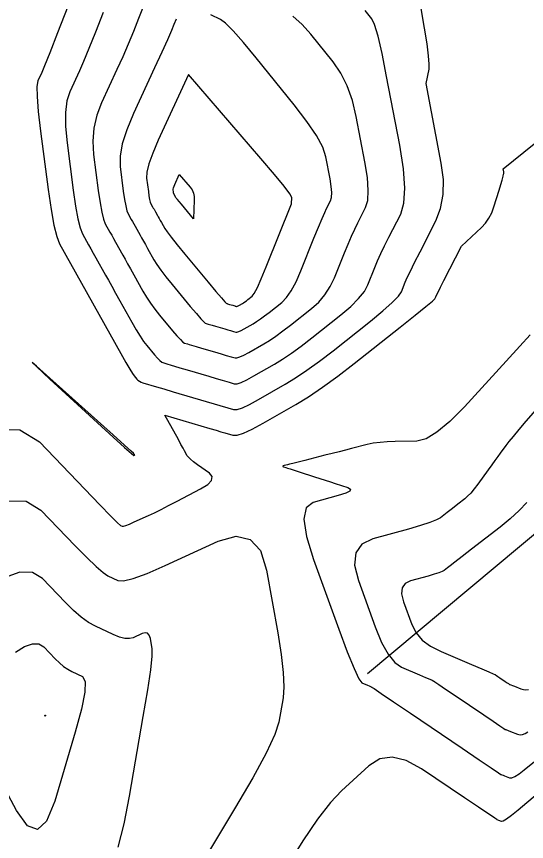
# Model space of a CAD drawing. Extents: x 2082232 to 2083549, y 592624 to 593832.
# Drawn here: x 2082758.1 to 2082789, y 593289.6 to 593339.6 of the extents above; entities that cross this region are included whole.
import ezdxf

# ---------------------------------------------------------------- set-up
doc = ezdxf.new("R2010")
doc.units = 0
for name, color, linetype in [('DT_X_Contour_Major', 7, 'Continuous'), ('DT_X_Contour_Minor', 7, 'Continuous'), ('GE_P_CL_5', 7, 'Continuous')]:
    doc.layers.add(name, color=color, linetype=linetype)

msp = doc.modelspace()

# ---------------------------------------------------------------- linework, layer by layer
at = {"layer": 'DT_X_Contour_Major'}
for points in [[(2082771.387, 593320.5), (2082771.457, 593320.501), (2082771.566, 593320.536), (2082771.711, 593320.603), (2082771.895, 593320.703), (2082772.435, 593321.013), (2082772.648, 593321.144), (2082772.882, 593321.301), (2082773.137, 593321.487), (2082773.413, 593321.699), (2082774.176, 593322.303), (2082774.464, 593322.593), (2082774.753, 593323.011), (2082775.045, 593323.556), (2082775.34, 593324.228), (2082776.127, 593326.192), (2082776.397, 593326.857), (2082776.614, 593327.381), (2082776.778, 593327.763), (2082776.891, 593328.003), (2082777.121, 593328.455), (2082777.185, 593328.666), (2082777.203, 593328.96), (2082777.175, 593329.337), (2082777.103, 593329.797), (2082776.848, 593331.135), (2082776.656, 593331.707), (2082776.273, 593332.421), (2082775.698, 593333.277), (2082774.931, 593334.274), (2082772.632, 593337.122), (2082771.849, 593338.069), (2082771.228, 593338.775), (2082770.767, 593339.239), (2082770.466, 593339.461), (2082769.878, 593339.733)], [(2082767.772, 593339.486), (2082767.642, 593339.153), (2082767.489, 593338.784), (2082767.243, 593338.223), (2082766.903, 593337.471), (2082766.471, 593336.526), (2082765.192, 593333.75), (2082764.782, 593332.769), (2082764.509, 593331.909), (2082764.375, 593331.169), (2082764.378, 593330.549), (2082764.57, 593329.057), (2082764.643, 593328.552), (2082764.715, 593328.153), (2082764.788, 593327.862), (2082764.86, 593327.679), (2082765.054, 593327.333), (2082765.128, 593327.2), (2082765.204, 593327.063), (2082765.284, 593326.92), (2082765.59, 593326.373), (2082765.682, 593326.209), (2082765.787, 593326.02), (2082765.908, 593325.805), (2082766.043, 593325.563), (2082766.422, 593324.884), (2082766.599, 593324.599), (2082766.842, 593324.254), (2082767.153, 593323.849), (2082767.532, 593323.383), (2082768.632, 593322.06), (2082768.998, 593321.625), (2082769.271, 593321.31), (2082769.451, 593321.117), (2082769.539, 593321.044), (2082769.648, 593321.012), (2082769.71, 593320.994), (2082769.964, 593320.919), (2082770.155, 593320.863), (2082770.722, 593320.696), (2082770.914, 593320.639), (2082771.067, 593320.594), (2082771.25, 593320.54), (2082771.387, 593320.5)], [(2082789.23, 593320.332), (2082788.604, 593319.653), (2082787.766, 593318.738), (2082785.247, 593315.982), (2082784.358, 593315.077), (2082783.582, 593314.428), (2082782.919, 593314.035), (2082782.368, 593313.899), (2082781.048, 593313.876), (2082780.571, 593313.858), (2082780.129, 593313.819), (2082779.722, 593313.76), (2082779.35, 593313.681), (2082778.405, 593313.443), (2082778.038, 593313.35), (2082777.646, 593313.251), (2082777.229, 593313.146), (2082776.786, 593313.034), (2082775.573, 593312.729), (2082775.166, 593312.626), (2082774.854, 593312.547), (2082774.637, 593312.493), (2082774.516, 593312.462), (2082774.32, 593312.413), (2082774.263, 593312.394), (2082774.237, 593312.376), (2082774.243, 593312.358), (2082774.282, 593312.34), (2082774.426, 593312.294), (2082774.517, 593312.264), (2082774.681, 593312.211), (2082774.918, 593312.134), (2082775.228, 593312.034), (2082776.152, 593311.734), (2082776.491, 593311.625), (2082776.814, 593311.52), (2082777.121, 593311.42), (2082777.412, 593311.326), (2082778.169, 593311.081), (2082778.346, 593310.981), (2082778.31, 593310.866), (2082778.061, 593310.735), (2082777.599, 593310.589), (2082776.083, 593310.178), (2082775.658, 593309.845), (2082775.518, 593309.157), (2082775.664, 593308.112), (2082776.096, 593306.712), (2082777.628, 593302.502), (2082778.146, 593301.115), (2082778.553, 593300.108), (2082778.846, 593299.483), (2082779.028, 593299.239), (2082779.362, 593299.097), (2082779.471, 593299.051), (2082779.55, 593299.017), (2082779.598, 593298.997), (2082779.615, 593298.989), (2082779.619, 593298.987), (2082779.767, 593298.887), (2082780.209, 593298.589), (2082780.945, 593298.091), (2082781.973, 593297.395), (2082785.109, 593295.274), (2082786.138, 593294.578), (2082786.873, 593294.08), (2082787.314, 593293.782), (2082787.462, 593293.682), (2082787.464, 593293.681), (2082787.478, 593293.676), (2082787.52, 593293.659), (2082787.588, 593293.632), (2082787.683, 593293.595), (2082787.972, 593293.48), (2082788.11, 593293.478), (2082788.306, 593293.557), (2082788.56, 593293.719), (2082788.873, 593293.961), (2082789.786, 593294.718)], [(2082757.519, 593310.275), (2082758.679, 593310.251), (2082759.581, 593309.704), (2082761.645, 593307.55), (2082762.35, 593306.831), (2082762.918, 593306.287), (2082763.347, 593305.919), (2082763.639, 593305.728), (2082764.233, 593305.452), (2082764.579, 593305.43), (2082765.172, 593305.572), (2082766.012, 593305.878), (2082767.099, 593306.348), (2082770.325, 593307.82), (2082771.416, 593308.125), (2082772.268, 593307.936), (2082772.88, 593307.253), (2082773.254, 593306.076), (2082773.933, 593302.28), (2082774.144, 593300.965), (2082774.267, 593299.868), (2082774.303, 593298.988), (2082774.251, 593298.326), (2082773.997, 593296.851), (2082773.757, 593296.108), (2082773.23, 593294.985), (2082772.416, 593293.484), (2082771.313, 593291.602), (2082767.991, 593286.079)]]:
    msp.add_lwpolyline(points, dxfattribs=at)
at = {"layer": 'DT_X_Contour_Minor'}
for points in [[(2082771.256, 593315.811), (2082771.465, 593315.815), (2082771.786, 593315.917), (2082772.22, 593316.116), (2082772.767, 593316.414), (2082774.374, 593317.339), (2082775.007, 593317.726), (2082775.703, 593318.195), (2082776.461, 593318.746), (2082777.282, 593319.378), (2082779.553, 593321.174), (2082780.309, 593321.79), (2082780.873, 593322.292), (2082781.247, 593322.68), (2082781.429, 593322.953), (2082781.66, 593323.529), (2082781.781, 593323.806), (2082781.97, 593324.206), (2082782.228, 593324.729), (2082782.554, 593325.374), (2082783.514, 593327.258), (2082783.805, 593328.006), (2082783.956, 593328.836), (2082783.968, 593329.748), (2082783.84, 593330.743), (2082782.919, 593335.575), (2082783.102, 593336.452), (2082783.115, 593336.747), (2082783.073, 593337.257), (2082782.978, 593337.982), (2082782.829, 593338.921), (2082782.361, 593341.712)], [(2082766.318, 593341.616), (2082765.5, 593339.52), (2082765.188, 593338.737), (2082764.865, 593337.961), (2082764.532, 593337.193), (2082764.188, 593336.432), (2082763.258, 593334.412), (2082762.966, 593333.647), (2082762.788, 593332.867), (2082762.723, 593332.073), (2082762.771, 593331.263), (2082763.052, 593329.085), (2082763.158, 593328.347), (2082763.264, 593327.765), (2082763.369, 593327.341), (2082763.475, 593327.073), (2082763.758, 593326.567), (2082763.866, 593326.374), (2082763.978, 593326.173), (2082764.095, 593325.965), (2082764.542, 593325.165), (2082764.675, 593324.927), (2082764.829, 593324.651), (2082765.005, 593324.336), (2082765.202, 593323.984), (2082765.757, 593322.992), (2082765.975, 593322.623), (2082766.216, 593322.257), (2082766.479, 593321.895), (2082766.763, 593321.538), (2082767.552, 593320.59), (2082767.819, 593320.277), (2082768.029, 593320.047), (2082768.182, 593319.901), (2082768.278, 593319.839), (2082768.459, 593319.786), (2082768.562, 593319.756), (2082768.983, 593319.632), (2082769.3, 593319.539), (2082770.24, 593319.262), (2082770.559, 593319.168), (2082770.812, 593319.093), (2082771.116, 593319.004), (2082771.343, 593318.937)], [(2082761.215, 593340.253), (2082760.585, 593338.642), (2082760.11, 593337.437), (2082759.789, 593336.638), (2082759.624, 593336.244), (2082759.39, 593335.736), (2082759.335, 593335.403), (2082759.344, 593334.784), (2082759.419, 593333.88), (2082759.558, 593332.692), (2082760.017, 593329.141), (2082760.189, 593327.937), (2082760.361, 593326.989), (2082760.533, 593326.297), (2082760.706, 593325.86), (2082764.425, 593319.209), (2082764.729, 593318.669), (2082764.964, 593318.262), (2082765.13, 593317.989), (2082765.226, 593317.848), (2082765.391, 593317.65), (2082765.46, 593317.58), (2082765.544, 593317.52), (2082765.643, 593317.47), (2082765.757, 593317.43), (2082766.58, 593317.187), (2082767.021, 593317.058), (2082767.59, 593316.89), (2082771.256, 593315.811)], [(2082763.357, 593339.886), (2082762.886, 593338.69), (2082762.487, 593337.699), (2082762.161, 593336.915), (2082761.906, 593336.338), (2082761.324, 593335.074), (2082761.15, 593334.525), (2082761.066, 593333.826), (2082761.071, 593332.977), (2082761.165, 593331.977), (2082761.535, 593329.113), (2082761.673, 593328.142), (2082761.812, 593327.377), (2082761.951, 593326.819), (2082762.091, 593326.466), (2082762.462, 593325.802), (2082762.604, 593325.547), (2082762.752, 593325.283), (2082762.905, 593325.01), (2082763.493, 593323.958), (2082763.668, 593323.645), (2082763.871, 593323.282), (2082764.102, 593322.868), (2082764.362, 593322.404), (2082765.091, 593321.1), (2082765.352, 593320.646), (2082765.59, 593320.26), (2082765.804, 593319.942), (2082765.995, 593319.693), (2082766.471, 593319.12), (2082766.639, 593318.928), (2082766.787, 593318.784), (2082766.913, 593318.686), (2082767.018, 593318.634), (2082767.27, 593318.56), (2082767.415, 593318.518), (2082768.002, 593318.345), (2082768.445, 593318.214), (2082769.758, 593317.828), (2082770.204, 593317.696), (2082770.557, 593317.593), (2082770.982, 593317.467), (2082771.299, 593317.374)], [(2082771.299, 593317.374), (2082771.462, 593317.377), (2082771.713, 593317.456), (2082772.051, 593317.612), (2082772.476, 593317.844), (2082773.728, 593318.564), (2082774.221, 593318.865), (2082774.763, 593319.231), (2082775.353, 593319.66), (2082775.992, 593320.152), (2082777.761, 593321.55), (2082778.36, 593322.058), (2082778.833, 593322.532), (2082779.18, 593322.972), (2082779.399, 593323.378), (2082779.816, 593324.417), (2082779.986, 593324.823), (2082780.185, 593325.265), (2082780.411, 593325.74), (2082780.666, 593326.251), (2082781.383, 593327.657), (2082781.581, 593328.314), (2082781.638, 593329.23), (2082781.553, 593330.404), (2082781.326, 593331.836), (2082780.531, 593336.002), (2082780.252, 593337.392), (2082780.008, 593338.44), (2082779.801, 593339.143), (2082779.63, 593339.504), (2082779.223, 593340.008)], [(2082771.343, 593318.937), (2082771.46, 593318.939), (2082771.639, 593318.996), (2082771.881, 593319.107), (2082772.186, 593319.273), (2082773.081, 593319.788), (2082773.435, 593320.004), (2082773.823, 593320.266), (2082774.245, 593320.573), (2082774.703, 593320.926), (2082775.968, 593321.927), (2082776.412, 593322.325), (2082776.793, 593322.771), (2082777.112, 593323.264), (2082777.369, 593323.803), (2082777.972, 593325.304), (2082778.191, 593325.84), (2082778.399, 593326.323), (2082778.595, 593326.752), (2082778.779, 593327.127), (2082779.252, 593328.056), (2082779.383, 593328.49), (2082779.42, 593329.095), (2082779.364, 593329.87), (2082779.214, 593330.817), (2082778.689, 593333.568), (2082778.454, 593334.55), (2082778.141, 593335.43), (2082777.75, 593336.21), (2082777.281, 593336.889), (2082775.927, 593338.565), (2082775.404, 593339.152), (2082774.848, 593339.655)], [(2082771.431, 593322.063), (2082771.455, 593322.063), (2082771.492, 593322.075), (2082771.542, 593322.098), (2082771.605, 593322.132), (2082771.789, 593322.238), (2082771.862, 593322.283), (2082771.942, 593322.337), (2082772.029, 593322.4), (2082772.123, 593322.473), (2082772.384, 593322.679), (2082772.511, 593322.849), (2082772.695, 593323.203), (2082772.936, 593323.742), (2082773.234, 593324.466), (2082774.762, 593328.273), (2082774.78, 593328.67), (2082774.666, 593328.88), (2082774.316, 593329.343), (2082773.729, 593330.056), (2082772.907, 593331.022), (2082768.52, 593336.114), (2082766.691, 593332.142), (2082766.352, 593331.359), (2082766.122, 593330.714), (2082765.999, 593330.206), (2082765.984, 593329.835), (2082766.088, 593329.029), (2082766.127, 593328.756), (2082766.166, 593328.541), (2082766.206, 593328.384), (2082766.245, 593328.285), (2082766.349, 593328.098), (2082766.389, 593328.027), (2082766.431, 593327.953), (2082766.474, 593327.876), (2082766.518, 593327.796), (2082766.639, 593327.58), (2082766.688, 593327.492), (2082766.745, 593327.39), (2082766.811, 593327.273), (2082766.883, 593327.143), (2082767.088, 593326.776), (2082767.222, 593326.576), (2082767.468, 593326.252), (2082767.828, 593325.802), (2082768.301, 593325.228), (2082769.713, 593323.53), (2082770.178, 593322.973), (2082770.514, 593322.573), (2082770.721, 593322.332), (2082770.799, 593322.249), (2082770.836, 593322.238), (2082770.858, 593322.232), (2082770.894, 593322.221), (2082770.944, 593322.206), (2082771.01, 593322.187), (2082771.204, 593322.13), (2082771.269, 593322.111), (2082771.321, 593322.095), (2082771.36, 593322.084), (2082771.384, 593322.077), (2082771.431, 593322.063)], [(2082756.748, 593314.607), (2082758.293, 593314.575), (2082759.496, 593313.847), (2082762.247, 593310.976), (2082763.154, 593310.032), (2082763.814, 593309.352), (2082764.227, 593308.936), (2082764.392, 593308.785), (2082764.502, 593308.734), (2082764.579, 593308.736), (2082764.727, 593308.779), (2082764.946, 593308.865), (2082765.236, 593308.993), (2082766.105, 593309.389), (2082766.457, 593309.554), (2082766.862, 593309.752), (2082767.319, 593309.983), (2082767.828, 593310.247), (2082769.256, 593310.995), (2082769.69, 593311.265), (2082769.924, 593311.513), (2082769.956, 593311.74), (2082769.787, 593311.946), (2082769.068, 593312.466), (2082768.827, 593312.646), (2082768.643, 593312.796), (2082768.517, 593312.916), (2082768.448, 593313.005), (2082768.281, 593313.306), (2082768.19, 593313.471), (2082768.066, 593313.696), (2082767.908, 593313.983), (2082767.093, 593315.46), (2082769.815, 593314.659), (2082770.19, 593314.549), (2082770.489, 593314.461), (2082770.714, 593314.394), (2082771.212, 593314.248), (2082771.467, 593314.253), (2082771.86, 593314.377), (2082772.39, 593314.621), (2082773.057, 593314.985), (2082775.02, 593316.114), (2082775.794, 593316.587), (2082776.644, 593317.16), (2082777.57, 593317.832), (2082778.572, 593318.605), (2082781.345, 593320.798), (2082782.257, 593321.523), (2082782.913, 593322.053), (2082783.314, 593322.388), (2082783.459, 593322.528), (2082783.505, 593322.641), (2082783.548, 593322.735), (2082783.644, 593322.93), (2082783.794, 593323.226), (2082783.996, 593323.624), (2082785.063, 593325.716), (2082786.28, 593326.853), (2082786.523, 593327.113), (2082786.73, 593327.408), (2082786.901, 593327.737), (2082787.036, 593328.101), (2082787.347, 593329.116), (2082787.45, 593329.454), (2082787.526, 593329.708), (2082787.575, 593329.877), (2082787.598, 593329.96), (2082787.621, 593330.071), (2082787.628, 593330.112), (2082787.631, 593330.152), (2082787.63, 593330.192), (2082787.625, 593330.23), (2082787.595, 593330.408), (2082792.071, 593334.021)], [(2082767.629, 593328.891), (2082767.624, 593328.906), (2082767.618, 593328.929), (2082767.612, 593328.961), (2082767.606, 593329.002), (2082767.591, 593329.121), (2082767.593, 593329.176), (2082767.611, 593329.251), (2082767.645, 593329.346), (2082767.695, 593329.462), (2082767.966, 593330.05), (2082768.615, 593329.296), (2082768.736, 593329.125), (2082768.819, 593328.934), (2082768.864, 593328.723), (2082768.872, 593328.493), (2082768.821, 593327.372), (2082768.09, 593328.251), (2082767.952, 593328.418), (2082767.85, 593328.543), (2082767.784, 593328.627), (2082767.754, 593328.668), (2082767.629, 593328.891)], [(2082765.248, 593313.066), (2082765.245, 593313.069), (2082765.242, 593313.071), (2082765.241, 593313.072), (2082765.24, 593313.074), (2082765.231, 593313.089), (2082765.226, 593313.098), (2082765.207, 593313.133), (2082765.203, 593313.141), (2082765.199, 593313.147), (2082765.196, 593313.152), (2082765.189, 593313.165), (2082765.052, 593313.29), (2082764.643, 593313.658), (2082763.965, 593314.267), (2082763.015, 593315.117), (2082760.124, 593317.708), (2082759.31, 593318.434), (2082759.039, 593318.667), (2082759.31, 593318.409), (2082760.123, 593317.659), (2082763.014, 593315.002), (2082763.965, 593314.131), (2082764.647, 593313.511), (2082765.061, 593313.142), (2082765.208, 593313.023), (2082765.241, 593313.04), (2082765.251, 593313.046), (2082765.258, 593313.052), (2082765.26, 593313.056), (2082765.258, 593313.059), (2082765.248, 593313.066)], [(2082790.258, 593316.584), (2082788.977, 593315.104), (2082788.54, 593314.596), (2082788.191, 593314.182), (2082787.929, 593313.862), (2082787.756, 593313.636), (2082787.409, 593313.157), (2082787.266, 593312.96), (2082787.097, 593312.727), (2082786.903, 593312.458), (2082786.682, 593312.153), (2082786.059, 593311.293), (2082785.835, 593310.996), (2082785.628, 593310.747), (2082785.439, 593310.547), (2082785.268, 593310.397), (2082784.837, 593310.062), (2082784.516, 593309.813), (2082784.359, 593309.69), (2082784.203, 593309.569), (2082783.789, 593309.248), (2082783.552, 593309.115), (2082783.15, 593308.957), (2082782.584, 593308.774), (2082781.853, 593308.566), (2082779.684, 593307.978), (2082779.021, 593307.654), (2082778.656, 593307.122), (2082778.59, 593306.383), (2082778.823, 593305.436), (2082779.843, 593302.635), (2082780.229, 593301.694), (2082780.621, 593300.972), (2082781.021, 593300.469), (2082781.428, 593300.186), (2082782.522, 593299.721), (2082782.881, 593299.569), (2082783.14, 593299.459), (2082783.296, 593299.392), (2082783.352, 593299.368), (2082783.365, 593299.361), (2082783.451, 593299.304), (2082783.698, 593299.137), (2082784.107, 593298.86), (2082784.678, 593298.474), (2082786.416, 593297.298), (2082786.987, 593296.912), (2082787.395, 593296.636), (2082787.64, 593296.471), (2082787.722, 593296.415), (2082787.726, 593296.414), (2082787.746, 593296.406), (2082787.903, 593296.343), (2082788.04, 593296.289), (2082788.457, 593296.124), (2082788.614, 593296.087), (2082788.772, 593296.099), (2082788.933, 593296.16), (2082789.095, 593296.271)], [(2082789.021, 593310.182), (2082788.555, 593309.685), (2082788.016, 593309.186), (2082787.405, 593308.684), (2082785.676, 593307.342), (2082785.099, 593306.894), (2082784.665, 593306.557), (2082784.374, 593306.331), (2082784.225, 593306.215), (2082784.02, 593306.056), (2082783.902, 593305.989), (2082783.702, 593305.911), (2082783.42, 593305.82), (2082783.057, 593305.716), (2082781.979, 593305.424), (2082781.649, 593305.263), (2082781.467, 593304.998), (2082781.434, 593304.631), (2082781.55, 593304.16), (2082782.057, 593302.767), (2082782.311, 593302.273), (2082782.69, 593301.836), (2082783.196, 593301.456), (2082783.828, 593301.132), (2082785.682, 593300.345), (2082786.291, 593300.087), (2082786.729, 593299.901), (2082786.995, 593299.787), (2082787.089, 593299.747), (2082787.111, 593299.735), (2082787.134, 593299.72), (2082787.187, 593299.685), (2082787.27, 593299.63), (2082787.383, 593299.553), (2082787.724, 593299.323), (2082787.836, 593299.247), (2082787.917, 593299.192), (2082787.966, 593299.16), (2082787.983, 593299.148), (2082787.987, 593299.147), (2082788.007, 593299.139), (2082788.062, 593299.117), (2082788.154, 593299.081), (2082788.281, 593299.03), (2082788.669, 593298.876), (2082788.818, 593298.834), (2082788.974, 593298.822), (2082789.138, 593298.839)], [(2082762.886, 593302.671), (2082762.467, 593302.903), (2082762.021, 593303.222), (2082761.546, 593303.63), (2082761.044, 593304.125), (2082759.667, 593305.562), (2082759.064, 593305.927), (2082758.291, 593305.943), (2082757.345, 593305.61)], [(2082764.261, 593289.286), (2082764.619, 593290.687), (2082764.947, 593292.363), (2082765.781, 593297.196), (2082766.05, 593298.811), (2082766.23, 593300.034), (2082766.32, 593300.862), (2082766.322, 593301.297), (2082766.209, 593301.933), (2082766.146, 593302.129), (2082766.043, 593302.244), (2082765.901, 593302.275), (2082765.718, 593302.224), (2082765.178, 593301.978), (2082764.951, 593301.921), (2082764.672, 593301.933), (2082764.344, 593302.016), (2082763.964, 593302.169), (2082762.886, 593302.671)], [(2082758.028, 593301.103), (2082758.588, 593301.444), (2082759.062, 593301.611), (2082759.45, 593301.602), (2082759.752, 593301.42), (2082760.442, 593300.699), (2082760.7, 593300.448), (2082760.954, 593300.237), (2082761.204, 593300.064), (2082761.452, 593299.93), (2082762.107, 593299.625), (2082762.263, 593299.329), (2082762.241, 593298.669), (2082762.04, 593297.645), (2082761.661, 593296.257), (2082760.411, 593292.07)], [(2082759.841, 593297.226), (2082759.838, 593297.22), (2082759.835, 593297.217), (2082759.832, 593297.218), (2082759.828, 593297.223), (2082759.818, 593297.242), (2082759.815, 593297.248), (2082759.813, 593297.253), (2082759.812, 593297.256), (2082759.811, 593297.258), (2082759.812, 593297.262), (2082759.813, 593297.263), (2082759.814, 593297.265), (2082759.816, 593297.267), (2082759.819, 593297.269), (2082759.828, 593297.275), (2082759.831, 593297.277), (2082759.833, 593297.278), (2082759.836, 593297.278), (2082759.837, 593297.277), (2082759.841, 593297.273), (2082759.842, 593297.272), (2082759.844, 593297.271), (2082759.845, 593297.27), (2082759.846, 593297.269), (2082759.85, 593297.267), (2082759.851, 593297.266), (2082759.851, 593297.262), (2082759.85, 593297.257), (2082759.848, 593297.249), (2082759.841, 593297.226)], [(2082760.411, 593292.07), (2082759.914, 593290.856), (2082759.363, 593290.356), (2082758.758, 593290.569), (2082758.097, 593291.494), (2082756.264, 593294.914)], [(2082789.681, 593292.505), (2082788.497, 593291.524), (2082788.101, 593291.205), (2082787.801, 593290.984), (2082787.596, 593290.861), (2082787.487, 593290.836), (2082787.325, 593290.9), (2082787.234, 593290.936), (2082787.211, 593290.946), (2082787.203, 593290.949), (2082787.201, 593290.949), (2082787.079, 593291.032), (2082786.101, 593291.693), (2082785.246, 593292.272), (2082782.641, 593294.034), (2082781.709, 593294.541), (2082780.866, 593294.74), (2082780.112, 593294.632), (2082779.447, 593294.215), (2082777.794, 593292.694), (2082777.12, 593291.976), (2082776.338, 593290.965), (2082775.449, 593289.66), (2082774.453, 593288.061)]]:
    msp.add_lwpolyline(points, dxfattribs=at)
at = {"layer": 'GE_P_CL_5'}
msp.add_line((2082825.425, 593338.296), (2082779.362, 593299.784), dxfattribs=at)

doc.saveas('drawing.dxf')
